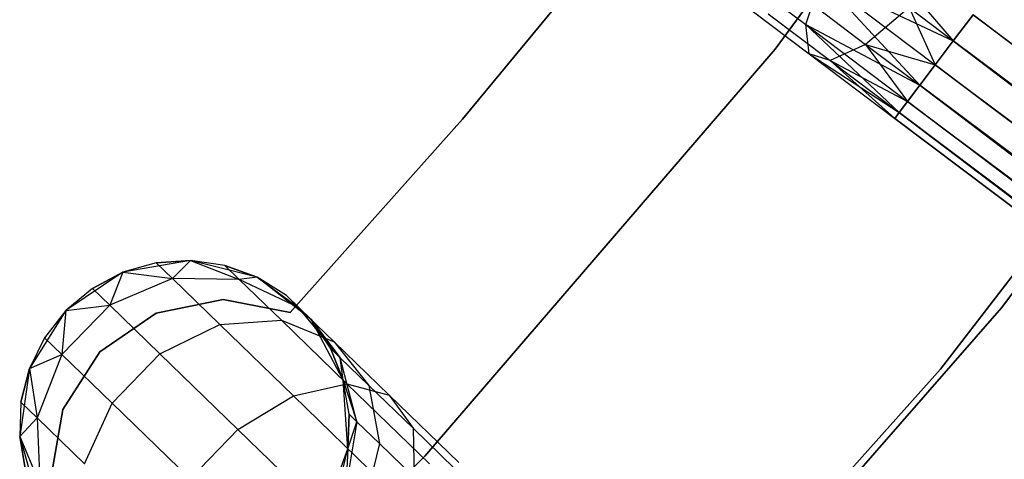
# Model space of a CAD drawing. Extents: x -102 to 102, y -101 to 102.
# Tile 336 of 481: x 28.65 to 34.62, y -28.93 to -26.26. Entities that reach past the tile are written whole.
import ezdxf

# ---------------------------------------------------------------- set-up
doc = ezdxf.new("R2010")
doc.units = 0
doc.header["$LTSCALE"] = 25.4
doc.layers.get('0').update_dxf_attribs({"linetype": 'CONTINUOUS'})

# ---------------------------------------------------------------- blocks, each defined once
blk = doc.blocks.new('NL2500011659_STL')
at = {"color": 0}
for p, q in [((35.1547, -23.8228, 1), (33.2284, -26.4428, 1)), ((33.2284, -26.4428, -6.5), (35.1547, -23.8228, -6.5)), ((33.2284, -26.4428, -6.5), (35.1547, -23.8228, -6.5)), ((35.1547, -23.8228, 1), (33.2284, -26.4428, 1)), ((34.5996, -28.0095, 1), (36.5955, -25.3467, 1)), ((36.5955, -25.3467, 2), (34.5996, -28.0095, 2)), ((34.5996, -28.0095, 1), (36.5955, -25.3467, 1)), ((36.5955, -25.3467, 2), (34.5996, -28.0095, 2)), ((32.3336, -25.6582), (31.3359, -26.8672)), ((31.3359, -26.8672, -2), (32.3336, -25.6582, -2)), ((31.3359, -26.8672, -2), (32.3336, -25.6582, -2)), ((32.3336, -25.6582), (31.3359, -26.8672)), ((33.6928, -25.6793, -8.3324), (34.3074, -26.3925, -8.4135)), ((33.6928, -25.6793, -8.3324), (34.3074, -26.3925, -8.4135)), ((34.2307, -28.3807, 1), (36.2555, -25.7444, 1)), ((36.2555, -25.7444, -6.5), (34.2307, -28.3807, -6.5)), ((34.2307, -28.3807, 1), (36.2555, -25.7444, 1)), ((36.2555, -25.7444, -6.5), (34.2307, -28.3807, -6.5)), ((32.8579, -25.8735, -7.5225), (33.4141, -26.2935, -7.8776)), ((32.8579, -25.8735, -7.5225), (33.4141, -26.2935, -7.8776)), ((33.4141, -26.2935, -7.8776), (33.5056, -26.0139, -8.1715)), ((33.4141, -26.2935, -7.8776), (33.5056, -26.0139, -8.1715)), ((33.5056, -26.0139, -8.1715), (34.1046, -26.661, -8.1691)), ((33.5056, -26.0139, -8.1715), (34.1046, -26.661, -8.1691)), ((33.5056, -26.0139, -8.1715), (34.1983, -26.537, -8.309)), ((33.5056, -26.0139, -8.1715), (34.1983, -26.537, -8.309)), ((33.5056, -26.0139, -8.1715), (34.3074, -26.3925, -8.4135)), ((33.5056, -26.0139, -8.1715), (34.3074, -26.3925, -8.4135)), ((32.966, -26.1161, -7.2026), (33.4342, -26.4697, -7.5015)), ((32.966, -26.1161, -7.2026), (33.4342, -26.4697, -7.5015)), ((33.1862, -26.2279, -6.868), (33.5624, -26.512, -7.1082)), ((33.1862, -26.2279, -6.868), (33.5624, -26.512, -7.1082)), ((33.4804, -26.1896, -6.5767), (33.7765, -26.4131, -6.7657)), ((33.4804, -26.1896, -6.5767), (33.7765, -26.4131, -6.7657)), ((34.0395, -26.1902, -6.5333), (33.7765, -26.4131, -6.7657)), ((34.0395, -26.1902, -6.5333), (33.7765, -26.4131, -6.7657)), ((34.0395, -26.1902, -6.5333), (34.3074, -26.3925, -6.5865)), ((34.0395, -26.1902, -6.5333), (34.3074, -26.3925, -6.5865)), ((34.0395, -26.1902, -6.5333), (34.1983, -26.537, -6.691)), ((34.0395, -26.1902, -6.5333), (34.1983, -26.537, -6.691)), ((34.3074, -26.3925, -6.5865), (34.4272, -26.2339, -6.5218)), ((34.4272, -26.2339, -8.4782), (34.3074, -26.3925, -8.4135)), ((34.4272, -26.2339, -8.4782), (34.3074, -26.3925, -8.4135)), ((34.3074, -26.3925, -6.5865), (34.4272, -26.2339, -6.5218)), ((64.138, -48.9196, -8.4135), (34.4272, -26.2339, -8.4782)), ((34.4272, -26.2339, -8.4782), (64.3832, -48.595, -8.5)), ((64.138, -48.9196, -8.4135), (34.4272, -26.2339, -8.4782)), ((34.4272, -26.2339, -6.5218), (64.2579, -48.7609, -6.5218)), ((34.4272, -26.2339, -6.5218), (64.2579, -48.7609, -6.5218)), ((34.4272, -26.2339, -8.4782), (64.3832, -48.595, -8.5)), ((33.4342, -26.4697, -7.5015), (33.4141, -26.2935, -7.8776)), ((33.4141, -26.2935, -7.8776), (33.9794, -26.8269, -7.809)), ((33.4141, -26.2935, -7.8776), (33.9794, -26.8269, -7.809)), ((33.4141, -26.2935, -7.8776), (34.0306, -26.759, -8)), ((33.4141, -26.2935, -7.8776), (34.0306, -26.759, -8)), ((33.4141, -26.2935, -7.8776), (34.1046, -26.661, -8.1691)), ((33.4141, -26.2935, -7.8776), (34.1046, -26.661, -8.1691)), ((33.4342, -26.4697, -7.5015), (33.4141, -26.2935, -7.8776)), ((34.1983, -26.537, -6.691), (34.3074, -26.3925, -6.5865)), ((34.3074, -26.3925, -8.4135), (34.1983, -26.537, -8.309)), ((34.3074, -26.3925, -8.4135), (34.1983, -26.537, -8.309)), ((34.1983, -26.537, -6.691), (34.3074, -26.3925, -6.5865)), ((34.3074, -26.3925, -8.4135), (64.138, -48.9196, -8.4135)), ((34.3074, -26.3925, -8.4135), (64.138, -48.9196, -8.4135)), ((64.2579, -48.7609, -6.5218), (34.3074, -26.3925, -6.5865)), ((34.3074, -26.3925, -6.5865), (64.0289, -49.0641, -6.691)), ((34.3074, -26.3925, -6.5865), (64.0289, -49.0641, -6.691)), ((64.2579, -48.7609, -6.5218), (34.3074, -26.3925, -6.5865)), ((33.2284, -26.4428, 1), (31.1073, -28.9077, 1)), ((31.1073, -28.9077, -6.5), (33.2284, -26.4428, -6.5)), ((31.1073, -28.9077, -6.5), (33.2284, -26.4428, -6.5)), ((33.2284, -26.4428, 1), (31.1073, -28.9077, 1)), ((33.2284, -26.4428, -6.5), (33.2284, -26.4428, 1)), ((33.2284, -26.4428, -6.5), (33.2284, -26.4428, 1)), ((33.5624, -26.512, -7.1082), (33.4342, -26.4697, -7.5015)), ((33.4342, -26.4697, -7.5015), (33.9532, -26.8616, -7.3955)), ((33.4342, -26.4697, -7.5015), (33.9532, -26.8616, -7.6045)), ((33.4342, -26.4697, -7.5015), (33.9532, -26.8616, -7.3955)), ((33.4342, -26.4697, -7.5015), (33.9532, -26.8616, -7.6045)), ((33.4342, -26.4697, -7.5015), (33.9794, -26.8269, -7.809)), ((33.4342, -26.4697, -7.5015), (33.9794, -26.8269, -7.809)), ((33.5624, -26.512, -7.1082), (33.4342, -26.4697, -7.5015)), ((33.7765, -26.4131, -6.7657), (33.5624, -26.512, -7.1082)), ((33.7765, -26.4131, -6.7657), (33.5624, -26.512, -7.1082)), ((33.7765, -26.4131, -6.7657), (34.1983, -26.537, -6.691)), ((33.7765, -26.4131, -6.7657), (34.1983, -26.537, -6.691)), ((33.7765, -26.4131, -6.7657), (34.1046, -26.661, -6.8309)), ((33.7765, -26.4131, -6.7657), (34.1046, -26.661, -6.8309)), ((33.7765, -26.4131, -6.7657), (34.0306, -26.759, -7)), ((33.7765, -26.4131, -6.7657), (34.0306, -26.759, -7)), ((33.5624, -26.512, -7.1082), (34.0306, -26.759, -7)), ((33.5624, -26.512, -7.1082), (34.0306, -26.759, -7)), ((33.5624, -26.512, -7.1082), (33.9794, -26.8269, -7.191)), ((33.5624, -26.512, -7.1082), (33.9794, -26.8269, -7.191)), ((33.5624, -26.512, -7.1082), (33.9532, -26.8616, -7.3955)), ((33.5624, -26.512, -7.1082), (33.9532, -26.8616, -7.3955)), ((34.1046, -26.661, -6.8309), (34.1983, -26.537, -6.691)), ((34.1983, -26.537, -8.309), (34.1046, -26.661, -8.1691)), ((34.1983, -26.537, -8.309), (34.1046, -26.661, -8.1691)), ((34.1046, -26.661, -6.8309), (34.1983, -26.537, -6.691)), ((63.9353, -49.188, -8.1691), (34.1983, -26.537, -8.309)), ((34.1983, -26.537, -8.309), (64.138, -48.9196, -8.4135)), ((34.1983, -26.537, -8.309), (64.138, -48.9196, -8.4135)), ((63.9353, -49.188, -8.1691), (34.1983, -26.537, -8.309)), ((34.1983, -26.537, -6.691), (64.0289, -49.0641, -6.691)), ((34.1983, -26.537, -6.691), (64.0289, -49.0641, -6.691)), ((34.0306, -26.759, -7), (34.1046, -26.661, -6.8309)), ((34.1046, -26.661, -8.1691), (34.0306, -26.759, -8)), ((34.1046, -26.661, -8.1691), (34.0306, -26.759, -8)), ((34.0306, -26.759, -7), (34.1046, -26.661, -6.8309)), ((34.1046, -26.661, -8.1691), (63.9353, -49.188, -8.1691)), ((34.1046, -26.661, -8.1691), (63.9353, -49.188, -8.1691)), ((64.0289, -49.0641, -6.691), (34.1046, -26.661, -6.8309)), ((34.1046, -26.661, -6.8309), (63.8613, -49.2861, -7)), ((34.1046, -26.661, -6.8309), (63.8613, -49.2861, -7)), ((64.0289, -49.0641, -6.691), (34.1046, -26.661, -6.8309)), ((33.9794, -26.8269, -7.191), (34.0306, -26.759, -7)), ((34.0306, -26.759, -8), (33.9794, -26.8269, -7.809)), ((34.0306, -26.759, -8), (33.9794, -26.8269, -7.809)), ((33.9794, -26.8269, -7.191), (34.0306, -26.759, -7)), ((63.81, -49.354, -7.809), (34.0306, -26.759, -8)), ((34.0306, -26.759, -8), (63.9353, -49.188, -8.1691)), ((34.0306, -26.759, -8), (63.9353, -49.188, -8.1691)), ((63.81, -49.354, -7.809), (34.0306, -26.759, -8)), ((34.0306, -26.759, -7), (63.8613, -49.2861, -7)), ((34.0306, -26.759, -7), (63.8613, -49.2861, -7)), ((33.9532, -26.8616, -7.3955), (33.9794, -26.8269, -7.191)), ((33.9794, -26.8269, -7.809), (33.9532, -26.8616, -7.6045)), ((33.9794, -26.8269, -7.809), (33.9532, -26.8616, -7.6045)), ((33.9532, -26.8616, -7.3955), (33.9794, -26.8269, -7.191)), ((33.9794, -26.8269, -7.809), (63.81, -49.354, -7.809)), ((33.9794, -26.8269, -7.809), (63.81, -49.354, -7.809)), ((63.8613, -49.2861, -7), (33.9794, -26.8269, -7.191)), ((33.9794, -26.8269, -7.191), (63.7838, -49.3886, -7.3955)), ((33.9794, -26.8269, -7.191), (63.7838, -49.3886, -7.3955)), ((63.8613, -49.2861, -7), (33.9794, -26.8269, -7.191)), ((31.3359, -26.8672), (30.2931, -28.0375)), ((30.2931, -28.0375, -2), (31.3359, -26.8672, -2)), ((30.2931, -28.0375, -2), (31.3359, -26.8672, -2)), ((31.3359, -26.8672), (30.2931, -28.0375)), ((31.3359, -26.8672), (31.3359, -26.8672, -2)), ((31.3359, -26.8672), (31.3359, -26.8672, -2)), ((63.7838, -49.3886, -7.3955), (33.9532, -26.8616, -7.6045)), ((33.9532, -26.8616, -7.3955), (63.7838, -49.3886, -7.3955)), ((63.7838, -49.3886, -7.3955), (33.9532, -26.8616, -7.6045)), ((33.9532, -26.8616, -7.6045), (63.81, -49.354, -7.809)), ((33.9532, -26.8616, -7.6045), (63.81, -49.354, -7.809)), ((33.9532, -26.8616, -7.3955), (63.7838, -49.3886, -7.3955)), ((29.6892, -27.723, 0), (29.2795, -27.7944, 0)), ((29.6892, -27.723, 0), (29.2795, -27.7944, 0)), ((29.4806, -27.7372, -5.5), (29.2795, -27.7944, 0)), ((29.4806, -27.7372, -5.5), (29.2795, -27.7944, -5.5)), ((29.4806, -27.7372, -5.5), (29.2795, -27.7944, 0)), ((29.4806, -27.7372, -5.5), (29.2795, -27.7944, -5.5)), ((29.6892, -27.723, -5.5), (29.4806, -27.7372, -5.5)), ((29.4806, -27.7372, -5.5), (29.6892, -27.723, 0)), ((29.4806, -27.7372, -5.5), (29.6892, -27.723, 0)), ((29.6892, -27.723, -5.5), (29.4806, -27.7372, -5.5)), ((29.4806, -27.7372, -5.5), (29.5793, -27.8329, -6.368)), ((29.4806, -27.7372, -5.5), (29.5793, -27.8329, -6.368)), ((29.6892, -27.723, -5.5), (29.5793, -27.8329, -6.368)), ((29.6892, -27.723, -5.5), (29.5793, -27.8329, -6.368)), ((30.0924, -27.8244, 0), (29.6892, -27.723, 0)), ((29.8961, -27.7525, -5.5), (29.6892, -27.723, 0)), ((30.0924, -27.8244, 0), (29.6892, -27.723, 0)), ((29.8961, -27.7525, -5.5), (29.6892, -27.723, -5.5)), ((29.6892, -27.723, -5.5), (29.6892, -27.723, 0)), ((29.8961, -27.7525, -5.5), (29.6892, -27.723, 0)), ((29.6892, -27.723, -5.5), (29.6892, -27.723, 0)), ((29.6892, -27.723, -5.5), (29.984, -27.8377, -6.2725)), ((29.8961, -27.7525, -5.5), (29.6892, -27.723, -5.5)), ((29.6892, -27.723, -5.5), (29.984, -27.8377, -6.2725)), ((30.0924, -27.8244, -5.5), (29.8961, -27.7525, -5.5)), ((29.8961, -27.7525, -5.5), (30.0924, -27.8244, 0)), ((29.8961, -27.7525, -5.5), (30.0924, -27.8244, 0)), ((29.8961, -27.7525, -5.5), (29.984, -27.8377, -6.2725)), ((29.8961, -27.7525, -5.5), (29.984, -27.8377, -6.2725)), ((30.0924, -27.8244, -5.5), (29.8961, -27.7525, -5.5)), ((29.2795, -27.7944, 0), (28.9343, -28.0262, 0)), ((29.2795, -27.7944, 0), (28.9343, -28.0262, 0)), ((29.2795, -27.7944, -5.5), (29.0947, -27.8921, -5.5)), ((29.0947, -27.8921, -5.5), (29.2795, -27.7944, 0)), ((29.0947, -27.8921, -5.5), (29.2795, -27.7944, 0)), ((29.2795, -27.7944, -5.5), (29.0947, -27.8921, -5.5)), ((29.2795, -27.7944, -5.5), (29.1994, -27.9936, -6.4203)), ((29.2795, -27.7944, -5.5), (29.1994, -27.9936, -6.4203)), ((29.5793, -27.8329, -6.368), (29.1994, -27.9936, -6.4203)), ((29.5793, -27.8329, -6.368), (29.1994, -27.9936, -6.4203)), ((29.2795, -27.7944, -5.5), (29.2795, -27.7944, 0)), ((29.2795, -27.7944, -5.5), (29.2795, -27.7944, 0)), ((29.2795, -27.7944, -5.5), (29.5793, -27.8329, -6.368)), ((29.2795, -27.7944, -5.5), (29.5793, -27.8329, -6.368)), ((29.984, -27.8377, -6.2725), (29.5793, -27.8329, -6.368)), ((29.5793, -27.8329, -6.368), (29.8657, -28.1106, -7.1511)), ((29.5793, -27.8329, -6.368), (29.8657, -28.1106, -7.1511)), ((29.984, -27.8377, -6.2725), (29.5793, -27.8329, -6.368)), ((30.0924, -27.8244, -5.5), (29.984, -27.8377, -6.2725)), ((30.0924, -27.8244, -5.5), (29.984, -27.8377, -6.2725)), ((30.3434, -28.0073, -6.1503), (29.984, -27.8377, -6.2725)), ((29.984, -27.8377, -6.2725), (30.2389, -28.0849, -6.9695)), ((29.984, -27.8377, -6.2725), (30.2389, -28.0849, -6.9695)), ((30.3434, -28.0073, -6.1503), (29.984, -27.8377, -6.2725)), ((30.4196, -28.0811, 0), (30.0924, -27.8244, 0)), ((30.2695, -27.9356, -5.5), (30.0924, -27.8244, 0)), ((30.4196, -28.0811, 0), (30.0924, -27.8244, 0)), ((30.2695, -27.9356, -5.5), (30.0924, -27.8244, -5.5)), ((30.0924, -27.8244, -5.5), (30.0924, -27.8244, 0)), ((30.2695, -27.9356, -5.5), (30.0924, -27.8244, 0)), ((30.0924, -27.8244, -5.5), (30.0924, -27.8244, 0)), ((30.0924, -27.8244, -5.5), (30.3434, -28.0073, -6.1503)), ((30.2695, -27.9356, -5.5), (30.0924, -27.8244, -5.5)), ((30.0924, -27.8244, -5.5), (30.3434, -28.0073, -6.1503)), ((29.0947, -27.8921, -5.5), (28.9343, -28.0262, 0)), ((29.0947, -27.8921, -5.5), (28.9343, -28.0262, 0)), ((29.0947, -27.8921, -5.5), (28.9343, -28.0262, -5.5)), ((29.0947, -27.8921, -5.5), (28.9343, -28.0262, -5.5)), ((29.0947, -27.8921, -5.5), (29.1994, -27.9936, -6.4203)), ((29.0947, -27.8921, -5.5), (29.1994, -27.9936, -6.4203)), ((29.8868, -27.9587), (29.4817, -28.043)), ((29.4817, -28.043, -2), (29.8868, -27.9587, -2)), ((29.4817, -28.043, -2), (29.8868, -27.9587, -2)), ((29.8868, -27.9587), (29.4817, -28.043)), ((30.2931, -28.0375), (29.8868, -27.9587)), ((29.8868, -27.9587), (29.8868, -27.9587, -2)), ((29.8868, -27.9587, -2), (30.2931, -28.0375, -2)), ((29.8868, -27.9587), (29.8868, -27.9587, -2)), ((29.8868, -27.9587, -2), (30.2931, -28.0375, -2)), ((30.2931, -28.0375), (29.8868, -27.9587)), ((30.2695, -27.9356, -5.5), (30.3434, -28.0073, -6.1503)), ((30.2695, -27.9356, -5.5), (30.4196, -28.0811, 0)), ((30.2695, -27.9356, -5.5), (30.4196, -28.0811, 0)), ((30.2695, -27.9356, -5.5), (30.3434, -28.0073, -6.1503)), ((29.1994, -27.9936, -6.4203), (28.9099, -28.2921, -6.4203)), ((29.1994, -27.9936, -6.4203), (28.9099, -28.2921, -6.4203)), ((28.9343, -28.0262, -5.5), (29.1994, -27.9936, -6.4203)), ((28.9343, -28.0262, -5.5), (29.1994, -27.9936, -6.4203)), ((29.1994, -27.9936, -6.4203), (29.503, -28.2881, -7.2505)), ((29.1994, -27.9936, -6.4203), (29.503, -28.2881, -7.2505)), ((30.4196, -28.0811, -5.5), (30.3434, -28.0073, -6.1503)), ((30.4196, -28.0811, -5.5), (30.3434, -28.0073, -6.1503)), ((30.5955, -28.3123, -6.0225), (30.3434, -28.0073, -6.1503)), ((30.3434, -28.0073, -6.1503), (30.558, -28.2154, -6.737)), ((30.3434, -28.0073, -6.1503), (30.558, -28.2154, -6.737)), ((30.5955, -28.3123, -6.0225), (30.3434, -28.0073, -6.1503)), ((32.4102, -30.5157, 1), (34.5996, -28.0095, 1)), ((34.5996, -28.0095, 2), (32.4102, -30.5157, 2)), ((32.4102, -30.5157, 1), (34.5996, -28.0095, 1)), ((34.5996, -28.0095, 2), (32.4102, -30.5157, 2)), ((34.5996, -28.0095, 1), (34.5996, -28.0095, 2)), ((34.5996, -28.0095, 1), (34.5996, -28.0095, 2)), ((28.9343, -28.0262, 0), (28.7132, -28.3784, 0)), ((28.9343, -28.0262, 0), (28.7132, -28.3784, 0)), ((28.9343, -28.0262, 0), (28.8052, -28.1907, -5.5)), ((28.9343, -28.0262, -5.5), (28.8052, -28.1907, -5.5)), ((28.9343, -28.0262, 0), (28.8052, -28.1907, -5.5)), ((28.9343, -28.0262, -5.5), (28.8052, -28.1907, -5.5)), ((28.9343, -28.0262, -5.5), (28.9099, -28.2921, -6.4203)), ((28.9343, -28.0262, -5.5), (28.9099, -28.2921, -6.4203)), ((28.9343, -28.0262, -5.5), (28.9343, -28.0262, 0)), ((28.9343, -28.0262, -5.5), (28.9343, -28.0262, 0)), ((29.4817, -28.043), (29.1406, -28.2773)), ((29.1406, -28.2773, -2), (29.4817, -28.043, -2)), ((29.1406, -28.2773, -2), (29.4817, -28.043, -2)), ((29.4817, -28.043), (29.1406, -28.2773)), ((29.4817, -28.043), (29.4817, -28.043, -2)), ((29.4817, -28.043), (29.4817, -28.043, -2)), ((30.2931, -28.0375), (30.2931, -28.0375, -2)), ((30.2931, -28.0375), (30.2931, -28.0375, -2)), ((29.503, -28.2881, -7.2505), (29.8657, -28.1106, -7.1511)), ((29.503, -28.2881, -7.2505), (29.8657, -28.1106, -7.1511)), ((29.8657, -28.1106, -7.1511), (30.2389, -28.0849, -6.9695)), ((29.8657, -28.1106, -7.1511), (30.2389, -28.0849, -6.9695)), ((29.8657, -28.1106, -7.1511), (30.3119, -28.5432, -7.7725)), ((29.8657, -28.1106, -7.1511), (30.3119, -28.5432, -7.7725)), ((30.2389, -28.0849, -6.9695), (30.636, -28.4699, -7.5225)), ((30.2389, -28.0849, -6.9695), (30.636, -28.4699, -7.5225)), ((30.2389, -28.0849, -6.9695), (30.558, -28.2154, -6.737)), ((30.2389, -28.0849, -6.9695), (30.558, -28.2154, -6.737)), ((30.614, -28.4487, 0), (30.4196, -28.0811, 0)), ((30.5361, -28.2547, -5.5), (30.4196, -28.0811, 0)), ((30.614, -28.4487, 0), (30.4196, -28.0811, 0)), ((30.5361, -28.2547, -5.5), (30.4196, -28.0811, -5.5)), ((30.4196, -28.0811, -5.5), (30.4196, -28.0811, 0)), ((30.5361, -28.2547, -5.5), (30.4196, -28.0811, 0)), ((30.4196, -28.0811, -5.5), (30.4196, -28.0811, 0)), ((30.4196, -28.0811, -5.5), (30.5955, -28.3123, -6.0225)), ((30.5361, -28.2547, -5.5), (30.4196, -28.0811, -5.5)), ((30.4196, -28.0811, -5.5), (30.5955, -28.3123, -6.0225)), ((28.8052, -28.1907, -5.5), (28.7132, -28.3784, 0)), ((28.8052, -28.1907, -5.5), (28.7132, -28.3784, -5.5)), ((28.8052, -28.1907, -5.5), (28.7132, -28.3784, 0)), ((28.8052, -28.1907, -5.5), (28.7132, -28.3784, -5.5)), ((28.8052, -28.1907, -5.5), (28.9099, -28.2921, -6.4203)), ((28.8052, -28.1907, -5.5), (28.9099, -28.2921, -6.4203)), ((30.614, -28.4487, -5.5), (30.5361, -28.2547, -5.5)), ((30.5361, -28.2547, -5.5), (30.614, -28.4487, 0)), ((30.5361, -28.2547, -5.5), (30.614, -28.4487, 0)), ((30.5361, -28.2547, -5.5), (30.5955, -28.3123, -6.0225)), ((30.5361, -28.2547, -5.5), (30.5955, -28.3123, -6.0225)), ((30.614, -28.4487, -5.5), (30.5361, -28.2547, -5.5)), ((30.558, -28.2154, -6.737), (30.8923, -28.5395, -7.2026)), ((30.558, -28.2154, -6.737), (30.8923, -28.5395, -7.2026)), ((30.558, -28.2154, -6.737), (30.768, -28.4795, -6.4939)), ((30.558, -28.2154, -6.737), (30.768, -28.4795, -6.4939)), ((28.7132, -28.3784, -5.5), (28.9099, -28.2921, -6.4203)), ((28.7132, -28.3784, -5.5), (28.9099, -28.2921, -6.4203)), ((28.9099, -28.2921, -6.4203), (28.7609, -28.6768, -6.368)), ((28.9099, -28.2921, -6.4203), (28.7609, -28.6768, -6.368)), ((28.9099, -28.2921, -6.4203), (29.2136, -28.5866, -7.2505)), ((28.9099, -28.2921, -6.4203), (29.2136, -28.5866, -7.2505)), ((29.1406, -28.2773), (28.9165, -28.6252)), ((28.9165, -28.6252, -2), (29.1406, -28.2773, -2)), ((28.9165, -28.6252, -2), (29.1406, -28.2773, -2)), ((29.1406, -28.2773), (28.9165, -28.6252)), ((29.1406, -28.2773), (29.1406, -28.2773, -2)), ((29.1406, -28.2773), (29.1406, -28.2773, -2)), ((29.2136, -28.5866, -7.2505), (29.503, -28.2881, -7.2505)), ((29.2136, -28.5866, -7.2505), (29.503, -28.2881, -7.2505)), ((29.503, -28.2881, -7.2505), (29.9761, -28.7467, -7.9094)), ((29.503, -28.2881, -7.2505), (29.9761, -28.7467, -7.9094)), ((30.614, -28.4487, -5.5), (30.5955, -28.3123, -6.0225)), ((30.614, -28.4487, -5.5), (30.5955, -28.3123, -6.0225)), ((30.6967, -28.7, -5.9113), (30.5955, -28.3123, -6.0225)), ((30.5955, -28.3123, -6.0225), (30.768, -28.4795, -6.4939)), ((30.5955, -28.3123, -6.0225), (30.768, -28.4795, -6.4939)), ((30.6967, -28.7, -5.9113), (30.5955, -28.3123, -6.0225)), ((28.7132, -28.3784, 0), (28.6545, -28.79, 0)), ((28.7132, -28.3784, 0), (28.6545, -28.79, 0)), ((28.7132, -28.3784, -5.5), (28.6622, -28.5811, -5.5)), ((28.6622, -28.5811, -5.5), (28.7132, -28.3784, 0)), ((28.6622, -28.5811, -5.5), (28.7132, -28.3784, 0)), ((28.7132, -28.3784, -5.5), (28.6622, -28.5811, -5.5)), ((28.7132, -28.3784, -5.5), (28.7132, -28.3784, 0)), ((28.7132, -28.3784, -5.5), (28.7132, -28.3784, 0)), ((28.7132, -28.3784, -5.5), (28.7609, -28.6768, -6.368)), ((28.7132, -28.3784, -5.5), (28.7609, -28.6768, -6.368)), ((32.0146, -30.8583, 1), (34.2307, -28.3807, 1)), ((34.2307, -28.3807, -6.5), (32.0146, -30.8583, -6.5)), ((32.0146, -30.8583, 1), (34.2307, -28.3807, 1)), ((34.2307, -28.3807, -6.5), (32.0146, -30.8583, -6.5)), ((34.2307, -28.3807, 1), (34.2307, -28.3807, -6.5)), ((34.2307, -28.3807, 1), (34.2307, -28.3807, -6.5)), ((30.3119, -28.5432, -7.7725), (30.636, -28.4699, -7.5225)), ((30.3119, -28.5432, -7.7725), (30.636, -28.4699, -7.5225)), ((30.6422, -28.8635, 0), (30.614, -28.4487, 0)), ((30.6499, -28.6546, -5.5), (30.614, -28.4487, 0)), ((30.6422, -28.8635, 0), (30.614, -28.4487, 0)), ((30.6499, -28.6546, -5.5), (30.614, -28.4487, -5.5)), ((30.614, -28.4487, -5.5), (30.614, -28.4487, 0)), ((30.6499, -28.6546, -5.5), (30.614, -28.4487, 0)), ((30.614, -28.4487, -5.5), (30.614, -28.4487, 0)), ((30.614, -28.4487, -5.5), (30.6967, -28.7, -5.9113)), ((30.6499, -28.6546, -5.5), (30.614, -28.4487, -5.5)), ((30.614, -28.4487, -5.5), (30.6967, -28.7, -5.9113)), ((30.636, -28.4699, -7.5225), (31.1363, -28.9551, -7.8776)), ((30.636, -28.4699, -7.5225), (31.1363, -28.9551, -7.8776)), ((30.636, -28.4699, -7.5225), (30.8923, -28.5395, -7.2026)), ((30.636, -28.4699, -7.5225), (30.8923, -28.5395, -7.2026)), ((30.768, -28.4795, -6.4939), (31.0365, -28.7399, -6.868)), ((30.768, -28.4795, -6.4939), (31.0365, -28.7399, -6.868)), ((30.768, -28.4795, -6.4939), (30.8324, -28.8316, -6.2823)), ((30.768, -28.4795, -6.4939), (30.8324, -28.8316, -6.2823)), ((29.9761, -28.7467, -7.9094), (30.3119, -28.5432, -7.7725)), ((29.9761, -28.7467, -7.9094), (30.3119, -28.5432, -7.7725)), ((30.3119, -28.5432, -7.7725), (30.874, -29.0884, -8.1715)), ((30.3119, -28.5432, -7.7725), (30.874, -29.0884, -8.1715)), ((30.8923, -28.5395, -7.2026), (31.3135, -28.9479, -7.5015)), ((30.8923, -28.5395, -7.2026), (31.3135, -28.9479, -7.5015)), ((30.8923, -28.5395, -7.2026), (31.0365, -28.7399, -6.868)), ((30.8923, -28.5395, -7.2026), (31.0365, -28.7399, -6.868)), ((28.6622, -28.5811, -5.5), (28.6545, -28.79, 0)), ((28.6622, -28.5811, -5.5), (28.6545, -28.79, -5.5)), ((28.6622, -28.5811, -5.5), (28.6545, -28.79, 0)), ((28.6622, -28.5811, -5.5), (28.6545, -28.79, -5.5)), ((28.6622, -28.5811, -5.5), (28.7609, -28.6768, -6.368)), ((28.6622, -28.5811, -5.5), (28.7609, -28.6768, -6.368)), ((29.0474, -28.9546, -7.1511), (29.2136, -28.5866, -7.2505)), ((29.0474, -28.9546, -7.1511), (29.2136, -28.5866, -7.2505)), ((29.2136, -28.5866, -7.2505), (29.6866, -29.0453, -7.9094)), ((29.2136, -28.5866, -7.2505), (29.6866, -29.0453, -7.9094)), ((28.9165, -28.6252), (28.8443, -29.0327)), ((28.8443, -29.0327, -2), (28.9165, -28.6252, -2)), ((28.8443, -29.0327, -2), (28.9165, -28.6252, -2)), ((28.9165, -28.6252), (28.8443, -29.0327)), ((28.9165, -28.6252), (28.9165, -28.6252, -2)), ((28.9165, -28.6252), (28.9165, -28.6252, -2)), ((30.6422, -28.8635, -5.5), (30.6499, -28.6546, -5.5)), ((30.6499, -28.6546, -5.5), (30.6422, -28.8635, 0)), ((30.6499, -28.6546, -5.5), (30.6422, -28.8635, 0)), ((30.6422, -28.8635, -5.5), (30.6499, -28.6546, -5.5)), ((30.6499, -28.6546, -5.5), (30.6967, -28.7, -5.9113)), ((30.6499, -28.6546, -5.5), (30.6967, -28.7, -5.9113)), ((28.6545, -28.79, -5.5), (28.7609, -28.6768, -6.368)), ((28.6545, -28.79, -5.5), (28.7609, -28.6768, -6.368)), ((28.7609, -28.6768, -6.368), (28.7782, -29.0812, -6.2725)), ((28.7609, -28.6768, -6.368), (28.7782, -29.0812, -6.2725)), ((28.7609, -28.6768, -6.368), (29.0474, -28.9546, -7.1511)), ((28.7609, -28.6768, -6.368), (29.0474, -28.9546, -7.1511)), ((30.6967, -28.7, -5.9113), (30.6294, -29.1033, -5.8357)), ((30.6967, -28.7, -5.9113), (30.6294, -29.1033, -5.8357)), ((30.6422, -28.8635, -5.5), (30.6967, -28.7, -5.9113)), ((30.6422, -28.8635, -5.5), (30.6967, -28.7, -5.9113)), ((30.6967, -28.7, -5.9113), (30.8324, -28.8316, -6.2823)), ((30.6967, -28.7, -5.9113), (30.8324, -28.8316, -6.2823)), ((28.6545, -28.79, 0), (28.7683, -29.19, 0)), ((28.6545, -28.79, -5.5), (28.6545, -28.79, 0)), ((28.6545, -28.79, -5.5), (28.6545, -28.79, 0)), ((28.6545, -28.79, -5.5), (28.6904, -28.996, -5.5)), ((28.6904, -28.996, -5.5), (28.6545, -28.79, 0)), ((28.6904, -28.996, -5.5), (28.6545, -28.79, 0)), ((28.6545, -28.79, 0), (28.7683, -29.19, 0)), ((28.6545, -28.79, -5.5), (28.6904, -28.996, -5.5)), ((28.6545, -28.79, -5.5), (28.7782, -29.0812, -6.2725)), ((28.6545, -28.79, -5.5), (28.7782, -29.0812, -6.2725)), ((29.6866, -29.0453, -7.9094), (29.9761, -28.7467, -7.9094)), ((29.6866, -29.0453, -7.9094), (29.9761, -28.7467, -7.9094)), ((29.9761, -28.7467, -7.9094), (30.5721, -29.3247, -8.3324)), ((29.9761, -28.7467, -7.9094), (30.5721, -29.3247, -8.3324)), ((31.0365, -28.7399, -6.868), (31.375, -29.0681, -7.1082)), ((31.0365, -28.7399, -6.868), (31.375, -29.0681, -7.1082)), ((31.0365, -28.7399, -6.868), (31.0438, -29.0365, -6.5767)), ((31.0365, -28.7399, -6.868), (31.0438, -29.0365, -6.5767)), ((30.8324, -28.8316, -6.2823), (30.7402, -29.2107, -6.1386)), ((30.8324, -28.8316, -6.2823), (30.7402, -29.2107, -6.1386)), ((30.8324, -28.8316, -6.2823), (31.0438, -29.0365, -6.5767)), ((30.8324, -28.8316, -6.2823), (31.0438, -29.0365, -6.5767)), ((31.1073, -28.9077, 1), (28.8036, -31.2029, 1)), ((28.8036, -31.2029, -6.5), (31.1073, -28.9077, -6.5)), ((28.8036, -31.2029, -6.5), (31.1073, -28.9077, -6.5)), ((31.1073, -28.9077, 1), (28.8036, -31.2029, 1)), ((30.4992, -29.254, 0), (30.6422, -28.8635, 0)), ((30.4992, -29.254, 0), (30.6422, -28.8635, 0)), ((30.5912, -29.0663, -5.5), (30.6422, -28.8635, 0)), ((30.5912, -29.0663, -5.5), (30.6422, -28.8635, -5.5)), ((30.5912, -29.0663, -5.5), (30.6422, -28.8635, 0)), ((30.5912, -29.0663, -5.5), (30.6422, -28.8635, -5.5)), ((30.6422, -28.8635, -5.5), (30.6294, -29.1033, -5.8357)), ((30.6422, -28.8635, -5.5), (30.6294, -29.1033, -5.8357)), ((30.6422, -28.8635, -5.5), (30.6422, -28.8635, 0)), ((30.6422, -28.8635, -5.5), (30.6422, -28.8635, 0)), ((31.1073, -28.9077, -6.5), (31.1073, -28.9077, 1)), ((31.1073, -28.9077, -6.5), (31.1073, -28.9077, 1))]:
    blk.add_line(p, q, dxfattribs=at)

msp = doc.modelspace()

# ---------------------------------------------------------------- block references
at = {"color": 0}
msp.add_blockref('NL2500011659_STL', (0, 0), dxfattribs=at)

doc.saveas('drawing.dxf')
